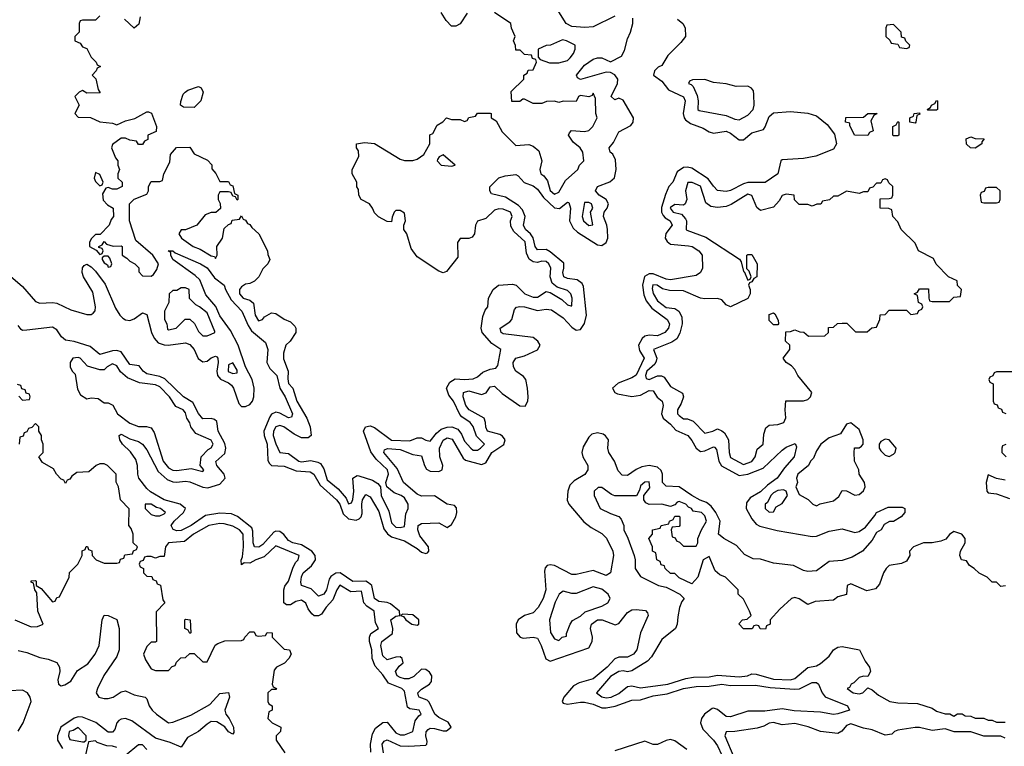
# Model space of a CAD drawing. Header units: inches. Extents: x 2710684 to 2828758, y 857022 to 965663.
# Tile 283 of 316: x 2801617 to 2806206, y 880441 to 883828. Entities that reach past the tile are written whole.
import ezdxf

# ---------------------------------------------------------------- set-up
doc = ezdxf.new("R2010")
doc.units = ezdxf.units.IN
doc.header["$MEASUREMENT"] = 0
doc.layers.add('C8808', color=7, linetype='Continuous')

msp = doc.modelspace()

# ---------------------------------------------------------------- linework, layer by layer
at = {"layer": 'C8808', "color": 4}
for points, elevation in [([(2804390, 883844.5), (2804290, 883794.7), (2804251.5, 883791.5), (2804190, 883796.9), (2804164.5, 883810), (2804130, 883864)], 4), ([(2801530.4, 882670.4), (2801630, 882584.9), (2801690, 882514), (2801710, 882506), (2801770, 882510.4), (2801790, 882506.4), (2801855.1, 882475.1), (2801930, 882453.6), (2801950, 882453.1), (2801959.8, 882460.2), (2801968.7, 882471.3), (2801970.9, 882490), (2801958.4, 882558.4), (2801914, 882630), (2801907.3, 882650), (2801910, 882671.3), (2801917.5, 882682.5), (2801930, 882688), (2801950, 882675.8), (2801970, 882655.3), (2802014.8, 882594.8), (2802064, 882484), (2802083.1, 882450), (2802097, 882437), (2802110, 882428.9), (2802130, 882425.3), (2802150, 882432.8), (2802190, 882461.3), (2802210, 882454.4), (2802231.3, 882370), (2802243.5, 882343.5), (2802262.2, 882322.2), (2802290, 882312.4), (2802308.6, 882311.4), (2802390, 882321.5), (2802410, 882314), (2802430.1, 882290.1), (2802449.3, 882249.3), (2802470, 882233.1), (2802490, 882236), (2802510, 882251.7), (2802530, 882259.5), (2802535.8, 882255.8), (2802540.4, 882250), (2802542.3, 882230), (2802535.8, 882190), (2802539, 882170), (2802552.6, 882152.6), (2802590, 882135.5), (2802604.1, 882124.1), (2802613.4, 882110), (2802638.3, 882038.3), (2802650, 882024.9), (2802670, 882024.9), (2802690, 882034), (2802702.6, 882050), (2802708.6, 882070), (2802709.8, 882110), (2802700.9, 882150), (2802669.2, 882209.2), (2802634.7, 882310), (2802599.2, 882379.2), (2802550, 882447.6), (2802530.7, 882490.7), (2802485, 882545), (2802455.8, 882615.8), (2802435.2, 882635.2), (2802330, 882709.5), (2802320.9, 882730), (2802322, 882742), (2802309.3, 882750.7), (2802330, 882750.6), (2802340.9, 882740.9), (2802459.1, 882690), (2802490, 882671.6), (2802525.4, 882625.4), (2802570, 882590.8), (2802575.6, 882570), (2802602.5, 882522.5), (2802652.9, 882470), (2802681.8, 882401.8), (2802697.8, 882377.8), (2802762.9, 882322.9), (2802772.8, 882290), (2802769.3, 882229.3), (2802782.5, 882202.5), (2802815.3, 882170), (2802828.7, 882110), (2802854.7, 882070), (2802888.4, 881990), (2802884.5, 881975.5), (2802870, 881971.6), (2802830, 881994.3), (2802810, 881998.3), (2802791.2, 881988.8), (2802782.8, 881977.2), (2802755, 881910), (2802756.3, 881890), (2802771, 881850), (2802774, 881774), (2802780.4, 881760.4), (2802790.3, 881750.3), (2802850, 881747.4), (2802905.5, 881725.5), (2802970, 881719.5), (2802987.7, 881710), (2803017.4, 881657.4), (2803093.8, 881590), (2803109, 881570), (2803124.6, 881524.6), (2803150, 881501.3), (2803185.2, 881494.8), (2803199.5, 881500.5), (2803208.3, 881510), (2803213.6, 881526.4), (2803211.1, 881570), (2803214.3, 881590), (2803230, 881614.4), (2803250, 881603.1), (2803290, 881535.5), (2803314.8, 881454.8), (2803330.9, 881430.9), (2803350, 881417.3), (2803410, 881399), (2803470, 881363.1), (2803490, 881345.3), (2803510, 881339.5), (2803517, 881343), (2803524.5, 881350), (2803521.6, 881370), (2803482.4, 881422.4), (2803472.8, 881450), (2803474.5, 881470), (2803490, 881479.5), (2803570, 881482.3), (2803610, 881460.5), (2803630, 881475.5), (2803649.7, 881510), (2803654.3, 881530), (2803652.5, 881552.5), (2803643.3, 881563.3), (2803609.8, 881569.8), (2803550, 881608.6), (2803490, 881606.2), (2803470, 881616.9), (2803406, 881670), (2803376.5, 881736.5), (2803313.6, 881810), (2803316.5, 881823.5), (2803331.7, 881828.3), (2803390, 881823.9), (2803450, 881801.7), (2803490, 881794.4), (2803503.1, 881750), (2803513.3, 881733.3), (2803530, 881722.8), (2803570, 881721.7), (2803586.6, 881730), (2803589.7, 881750), (2803574.5, 881790), (2803573.3, 881830), (2803590, 881868.4), (2803610, 881879), (2803632.4, 881872.4), (2803684.1, 881784.1), (2803694.5, 881774.5), (2803770, 881754), (2803790, 881762), (2803816.9, 881810), (2803872.8, 881847.2), (2803878.9, 881870), (2803867.3, 881887.3), (2803854.8, 881894.8), (2803797, 881910), (2803788.8, 881928.8), (2803788.4, 881950), (2803781.6, 881970), (2803711.6, 882010), (2803696.8, 882030), (2803683.9, 882070), (2803685.6, 882090), (2803710, 882097.8), (2803770, 882080.9), (2803790.8, 882089.2), (2803810, 882116.4), (2803830, 882119.5), (2803865.3, 882085.3), (2803947.3, 882027.3), (2803973.5, 882026.5), (2803985.4, 882050), (2803986.4, 882070), (2803984.2, 882110), (2803975.4, 882150), (2803965.1, 882165.1), (2803928.9, 882188.9), (2803919.1, 882210), (2803916.3, 882230), (2803929.8, 882250.2), (2803970, 882260.3), (2804030.8, 882289.2), (2804042, 882310), (2804031.5, 882330), (2804010, 882346.6), (2803870, 882363), (2803860.7, 882370), (2803857, 882390), (2803901.1, 882418.9), (2803910, 882431), (2803922.5, 882477.5), (2803932.8, 882487.2), (2803948.4, 882491.6), (2803970, 882490.2), (2804030, 882472.6), (2804070, 882477.8), (2804095.6, 882475.6), (2804150, 882437.4), (2804190, 882394.9), (2804210, 882380.4), (2804230, 882383), (2804250, 882411), (2804258.3, 882450), (2804244.9, 882584.9), (2804238.5, 882598.5), (2804214.6, 882614.6), (2804170, 882621.1), (2804152.3, 882630), (2804148.2, 882650), (2804153.6, 882670), (2804152.4, 882692.4), (2804090, 882745.4), (2804070, 882756.4), (2804030, 882755.6), (2804019.7, 882770), (2804010.8, 882810.8), (2803997.4, 882830), (2803974.7, 882850), (2803965.4, 882870), (2803972.4, 882910), (2803961.1, 882941.1), (2803942, 882962), (2803880.7, 883000.7), (2803816.4, 883016.4), (2803808, 883030), (2803808.7, 883048.7), (2803850, 883091), (2803879.3, 883100.7), (2803930, 883106.8), (2803940.7, 883100.7), (2803968.8, 883068.8), (2804010, 883053.4), (2804030, 883038.4), (2804059, 882999), (2804110, 882950.3), (2804132.5, 882947.5), (2804170, 882978), (2804175.6, 882975.6), (2804184.4, 882950), (2804179.5, 882890), (2804195.8, 882855.8), (2804217.2, 882837.2), (2804310, 882778.9), (2804330, 882776), (2804350.7, 882789.3), (2804358.3, 882810), (2804355.8, 882850), (2804353, 882870), (2804337.7, 882910), (2804341.1, 882930), (2804354.7, 882950), (2804360.5, 882970), (2804349.6, 882990), (2804317.6, 883010), (2804300.5, 883030), (2804309.8, 883050.2), (2804367.9, 883072.1), (2804388.7, 883091.3), (2804397.4, 883130), (2804394.5, 883174.5), (2804381.2, 883201.2), (2804369.3, 883210), (2804364, 883230), (2804384.4, 883255.6), (2804410, 883304.9), (2804465.4, 883334.6), (2804476, 883350), (2804477.2, 883370), (2804430, 883452.7), (2804410, 883462.7), (2804390, 883454), (2804374, 883470), (2804403.6, 883530), (2804404.5, 883550), (2804391.5, 883571.5), (2804370, 883582), (2804350, 883582.9), (2804230, 883549.7), (2804217.2, 883557.2), (2804212.7, 883570), (2804250, 883615.5), (2804290, 883644), (2804310, 883650.5), (2804330, 883650.7), (2804370, 883632), (2804422, 883658), (2804436.2, 883683.8), (2804450, 883738), (2804464.5, 883770), (2804475.3, 883810), (2804474.6, 883834.6)], 4), ([(2801990, 883846), (2801970, 883826), (2801910, 883826), (2801898, 883822), (2801894, 883810), (2801894, 883770), (2801874, 883750), (2801874, 883730), (2801898, 883718), (2801910, 883702), (2801930, 883694), (2801950, 883654), (2801974, 883630), (2801978, 883618), (2801994, 883610), (2801978, 883602), (2801974, 883590), (2801954, 883570), (2801971.6, 883551.6), (2801982, 883502), (2801992.7, 883487.3), (2801930, 883486), (2801910, 883498), (2801894, 883490), (2801874, 883470), (2801894, 883430), (2801874, 883390), (2801890, 883374), (2801947.3, 883372.7), (2801990, 883351.3), (2802050, 883346), (2802070, 883338), (2802110, 883356), (2802153.2, 883366.8), (2802210, 883398), (2802218, 883398), (2802231.6, 883391.6), (2802254, 883330), (2802252.7, 883307.3), (2802214, 883290), (2802214, 883270), (2802198, 883262), (2802190, 883246), (2802170, 883246), (2802162, 883262), (2802130, 883266), (2802110, 883275.3), (2802090, 883275.3), (2802050, 883246), (2802044.7, 883230), (2802063.6, 883183.6), (2802074, 883170), (2802074, 883150), (2802082, 883130), (2802074, 883110), (2802074, 883090), (2802094, 883070), (2802094, 883050), (2802070, 883038), (2802050, 883038), (2802030, 883046), (2802018, 883042), (2802003.6, 883016.4), (2802006.4, 882986.4), (2802025.4, 882965.4), (2802052, 882950), (2802054, 882910), (2802043.6, 882896.4), (2802034, 882870), (2801992.7, 882827.3), (2801970, 882826), (2801950, 882806), (2801942, 882790), (2801942, 882770), (2801974, 882754), (2801990, 882734), (2802002, 882738), (2802006, 882750), (2802002, 882762), (2801986, 882766), (2801986, 882770), (2802002, 882778), (2802010, 882794), (2802022, 882782), (2802052.7, 882772.7), (2802090, 882774), (2802094, 882770), (2802094, 882730), (2802116.9, 882716.9), (2802130, 882702), (2802154, 882690), (2802171.6, 882671.6), (2802172.7, 882652.7), (2802190, 882634), (2802230, 882632), (2802240.4, 882639.6), (2802256.5, 882663.5), (2802264, 882690), (2802237.2, 882730), (2802158, 882798), (2802128, 882890), (2802128, 882970), (2802150, 882992), (2802210, 883014), (2802218, 883030), (2802218, 883050), (2802230, 883074), (2802270, 883074), (2802282, 883078), (2802288, 883110), (2802316.4, 883163.6), (2802320.4, 883199.6), (2802348.4, 883231.6), (2802410, 883234), (2802430, 883202), (2802492.7, 883172.7), (2802512, 883152), (2802512.7, 883132.7), (2802531.6, 883111.6), (2802550, 883074), (2802590, 883074), (2802598, 883058), (2802610, 883054), (2802618, 883018), (2802634, 883010), (2802634, 882990), (2802630, 882986), (2802622, 883002), (2802610, 883006), (2802602, 883022), (2802590, 883026), (2802550, 883026), (2802542, 883010), (2802542, 882990), (2802551.6, 882971.6), (2802552.7, 882947.3), (2802531.3, 882928.7), (2802510, 882928.7), (2802482, 882918), (2802442, 882870), (2802390, 882848.7), (2802370, 882848), (2802358, 882830), (2802371.3, 882810), (2802426, 882770), (2802458, 882758), (2802510, 882726.8), (2802524.7, 882724.7), (2802530, 882714), (2802538, 882730), (2802535.3, 882770), (2802562, 882810), (2802570, 882854), (2802590, 882874), (2802602, 882878), (2802607.3, 882892.7), (2802642, 882898), (2802650, 882914), (2802658, 882898), (2802670, 882894), (2802678, 882878), (2802690, 882874), (2802699.6, 882859.6), (2802732, 882830), (2802772, 882750), (2802772.7, 882732.7), (2802782, 882710), (2802774, 882690), (2802750, 882666), (2802732, 882630), (2802711.1, 882608.9), (2802690, 882598), (2802670, 882595.3), (2802650, 882582), (2802641, 882570), (2802642, 882550), (2802658, 882530), (2802690, 882521), (2802707.3, 882507.3), (2802714.8, 882450), (2802730, 882424.9), (2802748, 882430), (2802757.2, 882442.8), (2802790, 882462), (2802810, 882458), (2802850, 882432), (2802879.8, 882419.8), (2802899.8, 882399.8), (2802904.7, 882390), (2802904.7, 882370), (2802878, 882330), (2802858, 882310), (2802847.1, 882272.9), (2802846.8, 882246.8), (2802868, 882190), (2802866, 882154), (2802870, 882131.3), (2802890.7, 882110), (2802908.9, 882050), (2802955.5, 881970), (2802970.5, 881930), (2802976, 881890), (2802961, 881879), (2802930, 881879.3), (2802896.3, 881896.3), (2802848.7, 881930), (2802830, 881936.2), (2802811.3, 881930), (2802800.4, 881910), (2802798.4, 881890), (2802810, 881851), (2802830, 881811), (2802870, 881805.5), (2802918, 881770), (2802930, 881767.4), (2802973.2, 881773.2), (2803006, 881766), (2803018.6, 881758.6), (2803034.4, 881734.4), (2803050, 881683), (2803101.5, 881641.5), (2803138.2, 881598.2), (2803150, 881570.8), (2803164, 881576), (2803170, 881592), (2803174.3, 881630), (2803170, 881691.3), (2803190, 881702.8), (2803198, 881702), (2803260.9, 881680.9), (2803285.5, 881665.5), (2803298, 881650), (2803302, 881610), (2803337.3, 881537.3), (2803350, 881482.8), (2803370, 881463), (2803390, 881460.7), (2803410, 881466), (2803416, 881524), (2803428, 881550), (2803428, 881570), (2803410, 881599), (2803395.3, 881610), (2803362.5, 881622.5), (2803328, 881650), (2803324, 881670), (2803336.2, 881710), (2803331.2, 881730), (2803278.9, 881778.9), (2803253, 881813), (2803219.3, 881910), (2803228.7, 881930), (2803250, 881934), (2803270, 881927.7), (2803350, 881867.9), (2803434.9, 881865.1), (2803470, 881878.8), (2803490, 881878.8), (2803510, 881867.3), (2803530, 881862.8), (2803559.3, 881900.7), (2803581.3, 881918.7), (2803610, 881928.9), (2803630.4, 881930.4), (2803658.7, 881918.7), (2803676, 881896), (2803690, 881864), (2803718.8, 881830), (2803730, 881822), (2803750, 881822), (2803764, 881830), (2803784, 881850), (2803746.2, 881886.2), (2803731.1, 881931.1), (2803716, 881950), (2803676.9, 881976.9), (2803668, 881988), (2803638.4, 882050), (2803617.2, 882077.2), (2803606.6, 882110), (2803622, 882138), (2803646.3, 882153.7), (2803690, 882150.4), (2803730, 882153.4), (2803750, 882162.8), (2803775.6, 882184.4), (2803810, 882198.8), (2803836.5, 882203.5), (2803844.7, 882215.3), (2803859, 882290), (2803818, 882318), (2803772.7, 882370), (2803767, 882390), (2803775.3, 882444.7), (2803786.3, 882473.7), (2803799, 882490), (2803802, 882530), (2803824, 882570), (2803849.2, 882590.8), (2803914.4, 882594.4), (2803930.6, 882590.6), (2803971, 882550), (2804010, 882534), (2804030, 882534.8), (2804070, 882561), (2804090, 882556), (2804143, 882523), (2804170, 882498), (2804186, 882494), (2804190, 882494), (2804191.6, 882530), (2804185.2, 882550), (2804170, 882565.2), (2804121.6, 882581.6), (2804099.3, 882599.3), (2804089.3, 882630), (2804093, 882670), (2804083.7, 882690), (2804070, 882700.7), (2804050, 882701.6), (2804030, 882696.3), (2804010, 882698.7), (2803992.1, 882712.1), (2803979.1, 882739.1), (2803972.2, 882792.2), (2803920.1, 882840.1), (2803906, 882866), (2803904.5, 882890), (2803911.8, 882910), (2803905.2, 882930), (2803870, 882944.5), (2803850, 882946.6), (2803830, 882939.5), (2803790, 882901.2), (2803751, 882889), (2803741, 882870), (2803736, 882830), (2803725.4, 882814.6), (2803710, 882808), (2803670, 882808), (2803658, 882790), (2803659.6, 882720.4), (2803605.4, 882654.6), (2803590, 882648), (2803570, 882655.3), (2803470, 882722), (2803442, 882762), (2803422, 882830), (2803408, 882850), (2803408, 882870), (2803415.3, 882890), (2803410, 882926), (2803390, 882938), (2803370, 882938), (2803362, 882930), (2803352.7, 882907.3), (2803350, 882886), (2803330, 882888), (2803289.1, 882909.1), (2803270, 882928), (2803262, 882950), (2803248, 882970), (2803208, 882990), (2803198, 883010), (2803196.4, 883036.4), (2803188.4, 883048.4), (2803188, 883070), (2803166, 883110), (2803166, 883130), (2803198, 883190), (2803196.4, 883216.4), (2803186, 883230), (2803186, 883250), (2803224, 883256), (2803270, 883251), (2803390, 883178), (2803411.1, 883171.1), (2803450, 883171.3), (2803470, 883178), (2803500.4, 883199.6), (2803528, 883250), (2803528.4, 883291.6), (2803542, 883298), (2803563.1, 883336.9), (2803588.4, 883351.6), (2803606, 883370), (2803630, 883362), (2803670, 883362), (2803690, 883354), (2803702, 883358), (2803710, 883372), (2803742, 883378), (2803750, 883392), (2803810, 883392), (2803814, 883390), (2803814, 883370), (2803836.9, 883356.9), (2803865.4, 883305.4), (2803930, 883242), (2803990, 883246), (2804010, 883238), (2804035.9, 883215.9), (2804050.8, 883170), (2804041, 883130), (2804046, 883110), (2804059.9, 883099.9), (2804077.1, 883077.1), (2804090, 883031.3), (2804110, 883014), (2804130, 883024), (2804161.2, 883078.8), (2804218, 883130), (2804226, 883150), (2804246, 883170), (2804242, 883210), (2804228.7, 883230), (2804197.2, 883257.2), (2804175.3, 883290), (2804180.2, 883299.8), (2804189.3, 883310.7), (2804250, 883306.8), (2804268.9, 883311.1), (2804288, 883330), (2804308, 883370), (2804302, 883390), (2804300.4, 883460.4), (2804290, 883486), (2804284.7, 883475.3), (2804270, 883468), (2804230, 883475.3), (2804222, 883470), (2804210, 883446), (2804150, 883448.7), (2804130, 883442), (2804110, 883448), (2804072.7, 883447.3), (2804050, 883438), (2804010, 883438), (2803970, 883458), (2803962, 883458), (2803947.3, 883447.3), (2803910, 883446), (2803907.3, 883492.7), (2803966, 883550), (2803966, 883570), (2803982, 883578), (2803987.3, 883592.7), (2804010, 883594), (2804026, 883630), (2804022, 883642), (2804007.3, 883647.3), (2804002, 883662), (2803970, 883666), (2803950, 883686), (2803930, 883686), (2803927.3, 883707.3), (2803918, 883730), (2803926, 883750), (2803908.4, 883788.4), (2803906, 883810), (2803830, 883862)], 8), ([(2802178, 883842), (2802172.7, 883807.3), (2802150, 883788), (2802106, 883830)], 8), ([(2803702, 883858), (2803670, 883808), (2803650, 883798), (2803630, 883798), (2803604.7, 883824.7), (2803582, 883862)], 8), ([(2804682.8, 883830), (2804707.3, 883810), (2804719.1, 883790), (2804720.7, 883750), (2804699, 883721), (2804638.4, 883661.6), (2804610, 883615.1), (2804593.2, 883606.8), (2804576, 883590), (2804571, 883570), (2804610, 883542), (2804641.3, 883501.3), (2804710, 883467.7), (2804718.3, 883450), (2804708.8, 883390), (2804713.1, 883370), (2804720.6, 883360.6), (2804743.4, 883343.4), (2804802.9, 883322.9), (2804830, 883304.9), (2804850, 883299.3), (2804910, 883308.5), (2804930, 883298.7), (2804970, 883268), (2804990, 883267.7), (2805030, 883300.7), (2805083.2, 883316.8), (2805091.9, 883328.1), (2805110, 883376), (2805130, 883393.4), (2805210, 883399.3), (2805290, 883393), (2805330, 883379.3), (2805379.6, 883339.6), (2805414, 883294), (2805424, 883250), (2805410, 883224), (2805328.2, 883191.8), (2805270, 883180.5), (2805170, 883174.5), (2805164, 883170), (2805150.5, 883110), (2805091.7, 883068.3), (2805010, 883068.6), (2804990, 883063.1), (2804930, 883031.5), (2804910, 883026.6), (2804870, 883031.8), (2804850, 883051.8), (2804826.3, 883086.3), (2804750, 883135.8), (2804730, 883141), (2804710, 883139.1), (2804680.7, 883119.3), (2804660.4, 883070), (2804643, 883050), (2804626.4, 883013.6), (2804607.6, 882952.4), (2804608.1, 882930), (2804615.8, 882915.8), (2804624.7, 882904.7), (2804648.4, 882890), (2804657.4, 882870), (2804628.5, 882831.5), (2804625.8, 882810), (2804634.1, 882794.1), (2804650, 882782.3), (2804734.3, 882774.3), (2804751, 882770), (2804782.8, 882750), (2804797.3, 882730), (2804798.8, 882670), (2804790.6, 882649.4), (2804770, 882636), (2804650, 882615.1), (2804630, 882618.5), (2804570, 882643.1), (2804550, 882643.1), (2804528.6, 882631.4), (2804519.7, 882590), (2804525.9, 882545.9), (2804537.1, 882517.1), (2804563.1, 882483.1), (2804634.4, 882430), (2804644.9, 882410), (2804640.3, 882390), (2804623, 882370), (2804590, 882354.3), (2804550, 882357.2), (2804530, 882352.4), (2804518.2, 882341.8), (2804500.7, 882310), (2804505.5, 882285.5), (2804527.6, 882250), (2804490, 882171.6), (2804470, 882157.8), (2804406.4, 882133.6), (2804379.3, 882110), (2804390.5, 882090), (2804403.8, 882083.8), (2804470, 882071), (2804510, 882077.6), (2804550, 882099.6), (2804570, 882098.4), (2804587.6, 882067.6), (2804610.6, 882050), (2804615.8, 882030), (2804608.5, 881990), (2804616.4, 881970), (2804650, 881943.1), (2804675.1, 881915.1), (2804730.2, 881890.2), (2804750, 881866), (2804770.2, 881830.2), (2804790, 881814.9), (2804810, 881817.8), (2804850, 881837), (2804854.8, 881834.8), (2804864.4, 881824.4), (2804875.8, 881770), (2804888.6, 881748.6), (2804970, 881703.2), (2805010, 881709.1), (2805082.6, 881737.4), (2805170, 881821), (2805190, 881836), (2805232, 881852), (2805236.9, 881836.9), (2805226, 881790), (2805181.1, 881738.9), (2805147, 881690), (2805102.3, 881657.7), (2805070, 881627.2), (2805021.6, 881598.4), (2805003.8, 881576.2), (2805003.6, 881550), (2805030, 881501.6), (2805050, 881476.5), (2805067.3, 881467.3), (2805146.8, 881446.8), (2805310, 881418.7), (2805330, 881421.1), (2805390, 881443.1), (2805450, 881454.9), (2805510, 881438), (2805530, 881442), (2805558.4, 881461.6), (2805603.1, 881516.9), (2805610, 881531.3), (2805664.7, 881555.3), (2805730, 881556), (2805742, 881550), (2805742, 881530), (2805724.7, 881510), (2805690, 881489.2), (2805671, 881489), (2805645.4, 881474.6), (2805631.3, 881450), (2805610, 881438), (2805590, 881402), (2805544.7, 881350), (2805496.9, 881323.1), (2805450, 881306.6), (2805390, 881302.9), (2805330, 881259.5), (2805290, 881255.1), (2805270, 881259.6), (2805223.1, 881283.1), (2805130, 881294.7), (2805070, 881313), (2805034.8, 881314.8), (2804994.5, 881334.5), (2804957.6, 881377.6), (2804898, 881410), (2804874, 881430), (2804882, 881490), (2804862, 881530), (2804840.4, 881560.4), (2804817.5, 881577.5), (2804787.8, 881587.8), (2804749.9, 881609.9), (2804690, 881651.1), (2804630, 881653.3), (2804613.3, 881670), (2804612.4, 881710), (2804606.2, 881726.2), (2804590, 881741.5), (2804550, 881749.8), (2804516.7, 881743.3), (2804490, 881731.2), (2804450, 881703), (2804424.5, 881704.5), (2804405.5, 881725.5), (2804389.6, 881769.6), (2804362.9, 881810), (2804357.6, 881830), (2804361.3, 881870), (2804347.8, 881887.8), (2804335.7, 881895.7), (2804310, 881902.8), (2804284.2, 881895.8), (2804270, 881881.3), (2804242.5, 881837.5), (2804236.2, 881810), (2804242, 881790), (2804265.3, 881750), (2804265.5, 881730), (2804251.6, 881708.4), (2804201.3, 881678.7), (2804181.7, 881658.3), (2804172.4, 881630), (2804168.9, 881588.9), (2804177.1, 881570), (2804246.6, 881486.6), (2804280.8, 881460.8), (2804330, 881432.7), (2804351.3, 881411.3), (2804381.7, 881350), (2804384.6, 881330), (2804370.4, 881250), (2804350, 881237.6), (2804290, 881260.5), (2804210, 881241.3), (2804190, 881241.3), (2804110, 881283), (2804090, 881287.3), (2804075.9, 881284.1), (2804066.6, 881273.4), (2804063.4, 881256.6), (2804068.9, 881170), (2804056.9, 881130), (2804032.7, 881087.3), (2804010, 881063.6), (2803969, 881051), (2803939.5, 881030), (2803930.2, 881009.8), (2803932.9, 880970), (2803950, 880950.3), (2803964.2, 880944.2), (2804010, 880948.9), (2804030, 880944.4), (2804047.9, 880910), (2804068.4, 880848.4), (2804090, 880837.3), (2804270, 880900.3), (2804284.5, 880930), (2804286.4, 880950), (2804278, 880990), (2804282.4, 881010), (2804309.8, 881030.2), (2804331.1, 881031.1), (2804392.8, 881007.2), (2804410, 881013.4), (2804450, 881064.9), (2804470, 881076.5), (2804490, 881079), (2804533.3, 881073.3), (2804543, 881063), (2804546, 881050), (2804510.3, 880970), (2804493.7, 880890), (2804477.6, 880870), (2804450, 880856.8), (2804410, 880856.4), (2804391.1, 880848.9), (2804355.6, 880810), (2804290, 880755.4), (2804224.1, 880735.9), (2804197.6, 880722.4), (2804152.9, 880670), (2804145.7, 880650), (2804150, 880642), (2804170, 880636.5), (2804230, 880647.2), (2804250, 880646.4), (2804290, 880637.2), (2804330, 880620.3), (2804350, 880619.6), (2804392.6, 880627.4), (2804470, 880656), (2804510, 880658), (2804570, 880676.5), (2804634.6, 880685.4), (2804710, 880711), (2804770, 880720.2), (2804830, 880721.2), (2804890, 880731), (2804930, 880723.9), (2805045.7, 880725.7), (2805115.3, 880715.3), (2805230, 880706.7), (2805250.9, 880709.1), (2805310, 880738.4), (2805318.4, 880738.4), (2805330, 880738), (2805340.7, 880730), (2805356.5, 880690), (2805371.3, 880671.3), (2805474.8, 880630), (2805484.7, 880610), (2805430, 880591.6), (2805410, 880589.6), (2805350, 880600.5), (2805226.2, 880606.2), (2805170, 880615.8), (2805090, 880604.7), (2805010, 880604.2), (2804930, 880577.4), (2804910, 880579.7), (2804870, 880612.6), (2804850, 880618.5), (2804843.7, 880616.3), (2804809.3, 880590.7), (2804794.6, 880570), (2804790.3, 880550), (2804801.2, 880521.2), (2804850.1, 880470.1), (2804870, 880442.4), (2804890, 880399.1)], 4), ([(2803312.9, 880410), (2803306.6, 880450), (2803315.4, 880464.6), (2803330, 880470.3), (2803390, 880443.6), (2803430, 880441.5), (2803510, 880446.7), (2803514.5, 880450), (2803516.1, 880463.9), (2803509.8, 880489.8), (2803511.2, 880508.8), (2803520.7, 880519.3), (2803530, 880524.6), (2803550, 880523.6), (2803590, 880512.8), (2803606.9, 880513.1), (2803627.8, 880530), (2803613.9, 880553.9), (2803570, 880575.1), (2803551.3, 880590), (2803526.1, 880646.1), (2803515.3, 880655.3), (2803478, 880670), (2803475.6, 880675.6), (2803473.3, 880690), (2803490, 880706.7), (2803527.6, 880730), (2803536.8, 880743.2), (2803537.2, 880770), (2803527, 880787), (2803510, 880799.1), (2803490, 880800.5), (2803453.2, 880766.8), (2803430, 880756), (2803410, 880755.3), (2803390, 880761.5), (2803376.9, 880770), (2803368.4, 880790), (2803385.3, 880814.7), (2803403.7, 880830), (2803399.5, 880850), (2803390, 880858.4), (2803370, 880856.9), (2803330, 880843.5), (2803310, 880862.7), (2803300.3, 880910), (2803304.4, 880930), (2803353.8, 880966.2), (2803356.8, 880990), (2803346.3, 881030), (2803370, 881048.2), (2803388.7, 881051.3), (2803386.6, 881070), (2803344.6, 881104.6), (2803330, 881110.9), (2803290, 881116.4), (2803271.2, 881130), (2803258.3, 881190), (2803243.3, 881203.3), (2803230, 881210.8), (2803170, 881208.8), (2803110, 881249.8), (2803090, 881247.6), (2803067.6, 881232.4), (2803060, 881220), (2803047.6, 881170), (2803034.6, 881150), (2803010, 881141.3), (2802974.7, 881174.7), (2802930, 881189.7), (2802926.5, 881206.5), (2802929.8, 881230.2), (2802938.5, 881250), (2802977.7, 881282.3), (2802995.3, 881310), (2802993.3, 881330), (2802978, 881350), (2802930, 881380.4), (2802890, 881389.8), (2802870, 881399.7), (2802848, 881428), (2802830, 881442.6), (2802810, 881443.5), (2802801.5, 881438.5), (2802750, 881381.7), (2802731.6, 881368.4), (2802711.3, 881371.3), (2802704.8, 881390), (2802704.2, 881444.2), (2802699, 881459), (2802631.9, 881511.9), (2802604.4, 881524.4), (2802550, 881527.7), (2802483.4, 881516.6), (2802416.4, 881470), (2802370, 881447.4), (2802350, 881445.1), (2802331.5, 881451.5), (2802323.6, 881470), (2802336.9, 881490), (2802380.5, 881530), (2802389.6, 881550), (2802365.2, 881570), (2802289.9, 881589.9), (2802226.9, 881626.9), (2802210, 881642), (2802172.6, 881690), (2802167.6, 881710), (2802166.6, 881750), (2802158.5, 881778.5), (2802133.5, 881813.5), (2802096.2, 881850), (2802084.2, 881870), (2802081.2, 881890), (2802090, 881896.3), (2802130, 881873.4), (2802170, 881862.3), (2802190, 881848.5), (2802210, 881822.4), (2802262.1, 881722.1), (2802304.2, 881684.2), (2802330, 881673.6), (2802348.4, 881671.6), (2802390, 881676.5), (2802410, 881673.8), (2802470, 881648.8), (2802493.6, 881646.4), (2802550, 881662.6), (2802575.1, 881690), (2802569.7, 881710), (2802535.1, 881750), (2802531.5, 881768.5), (2802573.5, 881806.5), (2802578, 881830), (2802572.9, 881852.9), (2802542.7, 881910), (2802535.1, 881955.1), (2802524.8, 881964.8), (2802510, 881969.5), (2802470, 881967.6), (2802450, 881992), (2802423.6, 882043.6), (2802380.5, 882070), (2802293.6, 882153.6), (2802270, 882164.4), (2802210, 882176.8), (2802192.8, 882190), (2802173.7, 882213.7), (2802130, 882221.3), (2802090, 882279.7), (2802070, 882285.3), (2802050, 882284.5), (2801990, 882266.6), (2801945.1, 882305.1), (2801870, 882327.4), (2801830, 882333.6), (2801811.8, 882350), (2801790, 882382.7), (2801770, 882395.1), (2801650, 882380.9), (2801630, 882379.3), (2801623.3, 882383.3), (2801610, 882402)], 4), ([(2806250, 882186), (2806170, 882186), (2806158, 882182), (2806152.7, 882167.3), (2806138, 882162), (2806134, 882150), (2806138, 882138), (2806154, 882130), (2806154, 882050), (2806158, 882038), (2806172.7, 882032.7), (2806178, 882018), (2806192.7, 882012.7), (2806198, 881998), (2806212.7, 881992.7)], 8), ([(2801612.7, 882072.7), (2801630, 882054), (2801662, 882058), (2801666, 882070), (2801662, 882082), (2801647.3, 882087.3), (2801642, 882102), (2801627.3, 882107.3), (2801622, 882122), (2801607.3, 882127.3)], 8), ([(2801594, 881030), (2801670, 880998), (2801700.4, 880999.6), (2801726, 881010), (2801702, 881070), (2801696.4, 881156.4), (2801688, 881170), (2801682, 881202), (2801670, 881206), (2801670, 881212), (2801690, 881214), (2801694, 881210), (2801694, 881190), (2801716.9, 881176.9), (2801770, 881114), (2801782, 881118), (2801790, 881134), (2801802, 881138), (2801848, 881230), (2801848.4, 881251.6), (2801888, 881290), (2801908, 881330), (2801908.4, 881351.6), (2801922, 881358), (2801927.3, 881372.7), (2801932.7, 881372.7), (2801938, 881358), (2801952.7, 881352.7), (2801954, 881330), (2801974, 881310), (2802010, 881294), (2802070, 881294), (2802082, 881298), (2802087.3, 881312.7), (2802102, 881318), (2802107.3, 881332.7), (2802142, 881338), (2802147.3, 881352.7), (2802162, 881358), (2802166, 881370), (2802146, 881390), (2802146, 881430), (2802136.4, 881456.4), (2802126, 881470), (2802127.3, 881547.3), (2802086, 881590), (2802078, 881650), (2802067.3, 881672.7), (2802066, 881710), (2802026, 881750), (2802010, 881758), (2801990, 881758), (2801974, 881750), (2801939.6, 881720.4), (2801883.6, 881716.4), (2801859.6, 881700.4), (2801850, 881686), (2801838, 881682), (2801830, 881666), (2801822, 881682), (2801810, 881686), (2801788.9, 881708.9), (2801774, 881734), (2801723.1, 881763.1), (2801706, 881790), (2801726, 881810), (2801726, 881850), (2801718, 881870), (2801718, 881890), (2801706, 881910), (2801706, 881930), (2801690, 881946), (2801672.7, 881927.3), (2801658, 881922), (2801650, 881906), (2801638, 881902), (2801632.7, 881887.3), (2801618, 881882), (2801614, 881850)], 8), ([(2806212.7, 881847.3), (2806198, 881842), (2806194, 881830), (2806194, 881810), (2806214, 881790)], 8), ([(2806211.6, 881188.4), (2806190, 881186), (2806170, 881206), (2806150, 881206), (2806126, 881230), (2806088.4, 881248.4), (2806066, 881270), (2806043.1, 881283.1), (2806030, 881306), (2806006, 881310), (2805998, 881330), (2806002, 881350), (2806024, 881390), (2806024, 881410), (2806008, 881430), (2805970, 881442), (2805950, 881428.7), (2805933, 881407), (2805910, 881397.2), (2805870, 881389), (2805830, 881388.7), (2805782, 881370), (2805764.7, 881350), (2805766, 881330), (2805750, 881304), (2805727.5, 881292.5), (2805670, 881284), (2805656, 881270), (2805642.8, 881250), (2805624.1, 881195.9), (2805605.5, 881174.5), (2805566, 881166), (2805490, 881198), (2805474, 881190), (2805470, 881148), (2805430, 881138), (2805410, 881122), (2805324.7, 881115.3), (2805290, 881102), (2805250, 881128.7), (2805230, 881134), (2805214, 881130), (2805159.6, 881080.4), (2805114, 881030), (2805114, 881010), (2805098, 881002), (2805092.7, 880987.3), (2805068.4, 880988.4), (2805062, 881002), (2805050, 881006), (2805038, 881002), (2805031.3, 880988.7), (2804990, 880988.7), (2804968.7, 881011.3), (2804986, 881030), (2805007.3, 881032.7), (2805026, 881050), (2805018, 881070), (2804990, 881126), (2804966, 881150), (2804966, 881170), (2804906, 881230), (2804880.2, 881240.2), (2804859, 881259), (2804830, 881326), (2804802, 881310), (2804778, 881230), (2804750, 881198), (2804690, 881226), (2804670, 881246), (2804650, 881246), (2804626, 881270), (2804622, 881282), (2804607.3, 881287.3), (2804602, 881302), (2804586, 881310), (2804582, 881342), (2804566, 881350), (2804566, 881370), (2804548.7, 881410), (2804566, 881430), (2804566, 881450), (2804602, 881458), (2804606, 881470), (2804642, 881478), (2804646, 881490), (2804662, 881498), (2804670, 881514), (2804690, 881514), (2804694, 881510), (2804694, 881470), (2804690, 881466), (2804658, 881462), (2804654, 881450), (2804658, 881418), (2804672.7, 881412.7), (2804678, 881398), (2804692.7, 881392.7), (2804710, 881374), (2804770, 881374), (2804778, 881390), (2804778, 881410), (2804794, 881450), (2804817.2, 881490), (2804810, 881515.3), (2804795.3, 881530), (2804756.4, 881536.4), (2804748, 881550), (2804734.8, 881554.8), (2804722, 881570), (2804690, 881582), (2804681, 881579), (2804670, 881566), (2804650, 881558), (2804610, 881569), (2804550, 881568.7), (2804535.3, 881575.3), (2804526, 881590), (2804526, 881610), (2804553.6, 881646.4), (2804550, 881674), (2804530, 881672.7), (2804510, 881655.3), (2804505.4, 881634.6), (2804492, 881608), (2804390, 881608), (2804374.6, 881614.6), (2804330, 881648), (2804312.7, 881647.3), (2804294, 881630), (2804294, 881610), (2804322, 881550), (2804370, 881526), (2804410, 881512), (2804419.8, 881499.8), (2804432, 881470), (2804432, 881450), (2804451.6, 881411.6), (2804481, 881330), (2804486, 881310), (2804486, 881270), (2804510, 881232), (2804594, 881190), (2804630, 881182), (2804651.6, 881171.6), (2804694, 881150), (2804714, 881130), (2804703.6, 881116.4), (2804692.7, 881087.3), (2804683.6, 881043.6), (2804682, 881010), (2804674, 880990), (2804610, 880938), (2804562, 880858), (2804543, 880837), (2804470, 880793.2), (2804450, 880788), (2804430, 880792.7), (2804410, 880789), (2804370, 880766.6), (2804304.7, 880690), (2804330, 880670.8), (2804350, 880667.4), (2804374, 880670), (2804410, 880686.4), (2804450, 880718.8), (2804470, 880722), (2804510, 880714), (2804638, 880730), (2804722.4, 880757.6), (2804756.9, 880763.1), (2804830, 880764.6), (2804870, 880773), (2804970, 880764), (2805008.7, 880770), (2805030, 880778.4), (2805050, 880777.6), (2805130, 880754), (2805210, 880750.4), (2805230, 880757.1), (2805290, 880808), (2805330, 880816.3), (2805350, 880827.3), (2805390, 880861), (2805410, 880891), (2805430, 880902.8), (2805450, 880906.8), (2805530.9, 880890.9), (2805556.9, 880836.9), (2805578, 880810), (2805582, 880790), (2805570, 880766), (2805550, 880768), (2805530, 880762), (2805504, 880736), (2805492, 880730), (2805484.7, 880715.3), (2805474, 880710), (2805502, 880690), (2805530, 880686), (2805546, 880690), (2805570, 880714), (2805590, 880704.7), (2805619.1, 880679.1), (2805672, 880650), (2805710, 880643), (2805801, 880641), (2805870, 880618), (2805890, 880604.7), (2805930, 880592), (2805951.6, 880591.6), (2805970, 880582), (2805988.4, 880591.6), (2806010, 880592), (2806023.6, 880583.6), (2806050, 880582), (2806070, 880572), (2806110, 880572), (2806130, 880562), (2806150, 880562), (2806170, 880554), (2806210, 880554)], 8), ([(2806210, 881681.2), (2806168.9, 881688.9), (2806130, 881706), (2806122, 881670), (2806124.7, 881630), (2806130, 881622), (2806170, 881618), (2806230, 881596)], 8), ([(2803252.9, 880412.9), (2803252, 880450), (2803261.5, 880498.5), (2803275.1, 880524.9), (2803310, 880552), (2803330, 880554), (2803370, 880503), (2803390, 880494), (2803410, 880494), (2803448.7, 880510), (2803460.1, 880559.9), (2803477.2, 880582.8), (2803488, 880590), (2803478, 880610), (2803435.5, 880615.5), (2803423.7, 880623.7), (2803410, 880697.2), (2803397.2, 880710), (2803335.8, 880735.8), (2803310, 880773.2), (2803273.9, 880813.9), (2803259.5, 880850), (2803257.6, 880890), (2803246.6, 880930), (2803246.6, 880950), (2803253.8, 880966.2), (2803288.7, 880990), (2803276, 881016), (2803268.7, 881070), (2803234.5, 881094.5), (2803221.2, 881110), (2803210, 881164), (2803160.1, 881160.1), (2803108.7, 881191.3), (2803094.8, 881170), (2803077, 881123), (2803045.5, 881090), (2803023.5, 881056.5), (2803010, 881048.7), (2802990, 881048.7), (2802978.6, 881058.6), (2802960.9, 881080.9), (2802950, 881108), (2802930, 881122), (2802903.5, 881116.5), (2802879.6, 881100.4), (2802860.4, 881100.4), (2802848, 881110), (2802848.7, 881170), (2802852.9, 881187.1), (2802870, 881211.3), (2802889.4, 881270.6), (2802902.9, 881297.1), (2802915.3, 881310), (2802919, 881330), (2802810, 881376), (2802756.1, 881323.9), (2802718, 881310), (2802690, 881294), (2802663.6, 881296.4), (2802650, 881286), (2802648.4, 881308.4), (2802655.5, 881324.5), (2802660.5, 881370), (2802658.4, 881430), (2802641.2, 881450), (2802610, 881466.6), (2802570, 881478.4), (2802550, 881479.6), (2802498.8, 881470), (2802427.7, 881430), (2802384.4, 881395.6), (2802310.7, 881389.3), (2802296, 881370), (2802290, 881326), (2802270, 881326), (2802250, 881318), (2802230, 881326), (2802210, 881326), (2802198, 881322), (2802192.7, 881307.3), (2802178, 881302), (2802174, 881290), (2802178, 881278), (2802194, 881270), (2802194, 881250), (2802210, 881234), (2802232.7, 881232.7), (2802238, 881218), (2802252.7, 881212.7), (2802258, 881198), (2802272.7, 881192.7), (2802283.6, 881123.6), (2802294, 881110), (2802252.7, 881067.3), (2802254, 880930), (2802250, 880926), (2802230, 880926), (2802210, 880906), (2802194, 880870), (2802203.6, 880843.6), (2802230, 880802), (2802250, 880794), (2802310, 880794), (2802327.3, 880812.7), (2802342, 880818), (2802347.3, 880832.7), (2802367.3, 880852.7), (2802390, 880854), (2802410, 880874), (2802430, 880874), (2802470, 880834), (2802490, 880834), (2802528.4, 880911.6), (2802540.4, 880919.6), (2802572.7, 880932.7), (2802650, 880934), (2802662, 880938), (2802666, 880950), (2802690, 880974), (2802710, 880974), (2802718, 880958), (2802730, 880954), (2802762, 880958), (2802770, 880972), (2802794, 880970), (2802794, 880950), (2802850, 880894), (2802874, 880890), (2802882, 880870), (2802872, 880850), (2802851.1, 880828.9), (2802814, 880810), (2802803.6, 880796.4), (2802794, 880730), (2802798, 880718), (2802814, 880710), (2802810, 880706), (2802790, 880706), (2802774, 880690), (2802774, 880650), (2802778, 880638), (2802794, 880630), (2802794, 880610), (2802778, 880602), (2802774, 880570), (2802794, 880550), (2802834, 880530), (2802832, 880510), (2802812, 880490), (2802812, 880470), (2802852, 880410)], 8), ([(2801610, 880886.8), (2801650, 880877.3), (2801710, 880854.8), (2801750, 880847.3), (2801790, 880830.8), (2801802, 880810), (2801804.4, 880790), (2801794.4, 880750), (2801797.3, 880730), (2801810, 880723.1), (2801826.7, 880726.7), (2801855.5, 880744.5), (2801885.8, 880794.2), (2801934.9, 880825.1), (2801969.4, 880870), (2801986.6, 880910), (2802001.2, 881030), (2802010, 881052), (2802030, 881051), (2802070, 881031.3), (2802081, 880990), (2802080.5, 880890), (2802070, 880859), (2802009.2, 880770.8), (2801978.9, 880710), (2801974, 880690), (2801986, 880670), (2802010, 880663.1), (2802030, 880663.1), (2802053.2, 880670), (2802090, 880694), (2802110, 880698.8), (2802150, 880680.7), (2802202, 880670), (2802210, 880662), (2802220.5, 880630), (2802234.4, 880610), (2802254.9, 880590), (2802310, 880550.4), (2802330, 880553.4), (2802414.3, 880585.7), (2802503.6, 880636.4), (2802550, 880686.8), (2802590, 880691.3), (2802594, 880670), (2802573.4, 880610), (2802577.3, 880590), (2802593, 880570), (2802613.4, 880530), (2802614.4, 880505.6), (2802610, 880498), (2802590, 880508.7), (2802572.3, 880532.3), (2802535.3, 880555.3), (2802510, 880556.2), (2802490, 880544.2), (2802450.8, 880509.2), (2802398.7, 880481.3), (2802370, 880437), (2802318.4, 880458.4), (2802250, 880478.2), (2802139, 880559), (2802110, 880569.8), (2802090, 880567.2), (2802079.7, 880560.3), (2802070.3, 880550), (2802060.6, 880519.4), (2802050, 880506.9), (2802030, 880507.4), (2801972.2, 880552.2), (2801910, 880576.5), (2801890, 880578), (2801870, 880571.9), (2801809.4, 880530.6), (2801792.8, 880490), (2801793.8, 880470), (2801816.5, 880430)], 4), ([(2801610, 880511.7), (2801632.7, 880550), (2801669.8, 880650), (2801666.4, 880670), (2801653.3, 880690), (2801630, 880702.4), (2801570, 880698.8)], 4), ([(2806210, 880478), (2806190, 880488), (2806110, 880488), (2806050, 880508.7), (2805971.6, 880508.4), (2805930, 880522), (2805870, 880514), (2805810, 880529), (2805790, 880529), (2805710, 880515.3), (2805694, 880510), (2805682, 880498), (2805650, 880493.2), (2805590, 880517), (2805550, 880525.1), (2805490, 880545.1), (2805470, 880537), (2805448.4, 880511.6), (2805430, 880500.9), (2805350, 880509.3), (2805291.3, 880531.3), (2805230, 880546.6), (2805170, 880541.2), (2805130, 880552), (2805110, 880549), (2805085.2, 880534.8), (2805054, 880526), (2804950, 880509.2), (2804910, 880508), (2804904, 880490), (2804946, 880390)], 8), ([(2804726.3, 880426.3), (2804670, 880466.2), (2804650, 880472.1), (2804630, 880467.8), (2804590, 880448.8), (2804570, 880449.8), (2804530, 880464.2), (2804390, 880420.3)], 4), ([(2802070, 880435.3), (2802050, 880442), (2802023.1, 880443.1), (2801978, 880458), (2801970, 880466), (2801938, 880462), (2801918.8, 880381.2)], 8), ([(2802210, 880426), (2802190, 880448), (2802170, 880448), (2802110, 880398)], 8)]:
    msp.add_lwpolyline(points, dxfattribs=dict(at, elevation=elevation))
for points, elevation in [([(2805690, 883806), (2805658, 883802), (2805654, 883790), (2805654, 883750), (2805672.7, 883732.7), (2805678, 883718), (2805710, 883714), (2805718, 883698), (2805750, 883694), (2805762, 883698), (2805766, 883710), (2805747.3, 883727.3), (2805742, 883742), (2805727.3, 883747.3), (2805726, 883770)], 8), ([(2804146.4, 883733.6), (2804091.1, 883708.9), (2804070, 883708), (2804034, 883690), (2804032.7, 883652.7), (2804042, 883642), (2804086.4, 883626.4), (2804130, 883626.8), (2804170, 883638), (2804182, 883650), (2804198, 883670), (2804206, 883690), (2804206, 883710), (2804166, 883730)], 8), ([(2804810, 883548.7), (2804752.7, 883547.3), (2804738, 883542), (2804734, 883530), (2804746.4, 883526.4), (2804756, 883516), (2804774, 883474), (2804778.8, 883450), (2804778, 883410), (2804784, 883404), (2804910, 883380.7), (2804950, 883364), (2804970, 883360.7), (2805010, 883383), (2805036.2, 883410), (2805040.9, 883430), (2805039, 883479), (2805036.4, 883496.4), (2805028.4, 883508.4), (2805010, 883518), (2804956.4, 883516.4), (2804910, 883528.7), (2804850, 883535.3)], 8), ([(2802430, 883419), (2802380.2, 883420.2), (2802366, 883430), (2802367.3, 883447.3), (2802379, 883481), (2802388, 883490), (2802400.9, 883499.1), (2802450, 883516), (2802462, 883510), (2802471.3, 883490), (2802461, 883450)], 8), ([(2805850, 883406), (2805846, 883410), (2805862, 883418), (2805866, 883430), (2805882, 883438), (2805890, 883452), (2805894, 883450), (2805894, 883410), (2805890, 883406)], 4), ([(2805570, 883288.7), (2805508, 883290), (2805486, 883334), (2805486, 883346), (2805466, 883350), (2805467.3, 883372.7), (2805550, 883374), (2805570, 883391.3), (2805614, 883390), (2805598, 883382), (2805583.6, 883356.4), (2805594, 883310), (2805578, 883302)], 4), ([(2805790, 883346), (2805766, 883350), (2805766, 883370), (2805782, 883378), (2805786, 883390), (2805810, 883394), (2805812.7, 883387.3), (2805798, 883382), (2805794, 883350)], 4), ([(2805690, 883286), (2805686, 883290), (2805686, 883330), (2805702, 883338), (2805710, 883354), (2805714, 883350), (2805714, 883290), (2805710, 883286)], 4), ([(2806070, 883229.3), (2806048, 883230), (2806030, 883248), (2806028, 883272), (2806050, 883282), (2806070, 883274), (2806112.7, 883272.7), (2806102, 883258), (2806102, 883250)], 4), ([(2803590, 883198), (2803571.6, 883188.4), (2803563.6, 883176.4), (2803562, 883170), (2803582, 883150), (2803630, 883144.7), (2803646, 883150)], 8), ([(2801970, 883115.3), (2801964.7, 883090), (2801970, 883074), (2801990, 883054), (2802002, 883058), (2802006, 883070), (2801990, 883106)], 8), ([(2805650, 883086), (2805638, 883082), (2805630, 883066), (2805610, 883066), (2805592.7, 883047.3), (2805578, 883042), (2805570, 883026), (2805550, 883026), (2805530, 883018), (2805470, 883028), (2805430, 883006), (2805410, 883006), (2805391.6, 882988.4), (2805358, 882982), (2805351.6, 882968.4), (2805332.7, 882967.3), (2805310, 882958), (2805290, 882966), (2805250, 882966), (2805228.4, 882988.4), (2805226, 883010), (2805190, 883015.3), (2805170, 883008), (2805156.8, 882983.2), (2805130, 882954), (2805070, 882939), (2805052.9, 882952.9), (2805029.2, 883009.2), (2805010, 883014), (2804933.7, 882966.3), (2804910, 882957), (2804870, 882951.8), (2804837.6, 882957.6), (2804814.2, 882974.2), (2804790, 883052), (2804751.6, 883068.4), (2804731.6, 883068.4), (2804720.7, 883030), (2804726, 882990), (2804718, 882970), (2804710, 882964), (2804670, 882966.6), (2804650, 882952.3), (2804649.2, 882949.2), (2804662.8, 882930), (2804700.7, 882920.7), (2804719.9, 882899.9), (2804724.9, 882890), (2804722.8, 882850), (2804726.4, 882846.4), (2804814.1, 882814.1), (2804972, 882712), (2804979.6, 882699.6), (2804990, 882654), (2804994, 882654), (2805010, 882614), (2805022, 882618), (2805026, 882630), (2805016.4, 882656.4), (2805006, 882666), (2805006, 882730), (2805010, 882734), (2805030, 882734), (2805054, 882690), (2805052, 882630), (2805038, 882622), (2805030, 882606), (2805018, 882602), (2805014, 882590), (2805022, 882570), (2805022, 882550), (2805011.3, 882528.7), (2804930, 882489.2), (2804910, 882498), (2804890, 882522), (2804870, 882529), (2804810, 882526), (2804790, 882529.3), (2804710, 882563.7), (2804646.2, 882566.2), (2804613.5, 882573.5), (2804588, 882590), (2804567.8, 882592.2), (2804565.3, 882574.7), (2804570, 882551.3), (2804590, 882517.3), (2804630, 882487), (2804670, 882481.6), (2804688.8, 882468.8), (2804702.8, 882442.8), (2804705.3, 882410), (2804693.8, 882366.2), (2804679.5, 882340.5), (2804655.8, 882324.2), (2804571.3, 882290), (2804586, 882250), (2804583.8, 882236.2), (2804577.6, 882222.4), (2804539.5, 882190), (2804533.4, 882170), (2804536, 882156), (2804550, 882150.7), (2804590, 882168.2), (2804607.9, 882167.9), (2804621.4, 882161.4), (2804650, 882118.8), (2804706.8, 882086.8), (2804711.3, 882070), (2804700.5, 882039.5), (2804682.8, 882010), (2804682.8, 881990), (2804690, 881982.8), (2804710, 881967.7), (2804730, 881966.8), (2804756.3, 881956.3), (2804810, 881901), (2804848, 881910), (2804870, 881921), (2804890, 881911.3), (2804902.5, 881902.5), (2804920.7, 881870), (2804923, 881810), (2804930, 881786.8), (2804990, 881754.8), (2805030, 881768.4), (2805045.2, 881790), (2805054.6, 881825.4), (2805082, 881850), (2805084.7, 881895.3), (2805094, 881926), (2805110, 881938), (2805150, 881941), (2805178, 881950), (2805188.4, 881971.6), (2805184, 882010), (2805188, 882052), (2805270, 882051.3), (2805290, 882058), (2805302, 882070), (2805308.7, 882090), (2805244, 882170), (2805230, 882198), (2805214.6, 882214.6), (2805189.3, 882229.3), (2805175.3, 882250), (2805206, 882290), (2805206, 882310), (2805186, 882330), (2805187.3, 882372.7), (2805210, 882374), (2805230, 882382), (2805252.7, 882372.7), (2805271.6, 882371.6), (2805292.7, 882352.7), (2805370, 882354), (2805386, 882370), (2805387.3, 882392.7), (2805410, 882394), (2805428.4, 882411.6), (2805450, 882414), (2805472.7, 882412.7), (2805512.7, 882372.7), (2805567.3, 882372.7), (2805588.4, 882391.6), (2805610, 882394), (2805626, 882430), (2805627.3, 882452.7), (2805650, 882454), (2805670, 882474), (2805750, 882474), (2805770, 882454), (2805802, 882458), (2805807.3, 882472.7), (2805822, 882478), (2805826, 882490), (2805822, 882502), (2805806, 882510), (2805802, 882542), (2805786, 882550), (2805802, 882558), (2805810, 882574), (2805852.7, 882572.7), (2805854, 882530), (2805858, 882518), (2805870, 882514), (2805950, 882514), (2805970, 882534), (2806002, 882538), (2806006, 882570), (2805988.4, 882588.4), (2805986, 882610), (2805946, 882630), (2805888.9, 882688.9), (2805875.3, 882715.3), (2805806, 882750), (2805790, 882786), (2805726, 882850), (2805710, 882886), (2805686, 882910), (2805682, 882942), (2805667.3, 882947.3), (2805628, 882950), (2805627.3, 882992.7), (2805670, 882994), (2805682, 882998), (2805686, 883010), (2805686, 883050), (2805667.3, 883067.3), (2805662, 883082)], 8), ([(2806170, 883046), (2806130, 883046), (2806118, 883042), (2806112.7, 883027.3), (2806098, 883022), (2806094, 883010), (2806098, 882978), (2806110, 882974), (2806170, 882974), (2806182, 882978), (2806186, 882990), (2806186, 883030)], 8), ([(2804270, 882976), (2804250, 882975.3), (2804238.8, 882910), (2804244, 882890), (2804270, 882868), (2804288, 882872), (2804277.2, 882930), (2804288.7, 882950), (2804282, 882970)], 8), ([(2802030, 882726), (2802010, 882726), (2802002, 882718), (2802002, 882710), (2802010, 882694), (2802026, 882686), (2802030, 882674), (2802042, 882678), (2802046, 882690), (2802036.4, 882716.4)], 8), ([(2802390, 882578), (2802370, 882578), (2802350, 882566), (2802330, 882566), (2802314, 882550), (2802312, 882510), (2802292, 882470), (2802292, 882430), (2802302, 882410), (2802305.4, 882385.4), (2802310, 882382), (2802346, 882390), (2802388.4, 882431.6), (2802410, 882432), (2802431.1, 882411.1), (2802450, 882374), (2802470, 882354), (2802490, 882354), (2802510, 882362), (2802526, 882370), (2802526, 882374), (2802490, 882462), (2802455.3, 882490), (2802438, 882498), (2802408.7, 882528.7), (2802406, 882570)], 8), ([(2805130, 882406), (2805110, 882426), (2805110, 882454), (2805130, 882462), (2805136.9, 882456.9), (2805152, 882428), (2805154, 882410), (2805150, 882406)], 8), ([(2801890, 882253.2), (2801864.7, 882250), (2801852, 882230), (2801852, 882210), (2801862, 882190), (2801876, 882176), (2801886.4, 882106.4), (2801899.8, 882079.8), (2801930, 882061), (2801950, 882064.7), (2801982, 882062), (2802010, 882042), (2802030, 882042), (2802051.6, 882031.6), (2802072, 881990), (2802130, 881947.3), (2802170, 881932), (2802208.4, 881931.6), (2802230, 881924.7), (2802243.5, 881903.5), (2802284.9, 881770), (2802310, 881739.1), (2802330, 881728.2), (2802350, 881726), (2802416, 881736), (2802470, 881722), (2802475.3, 881730), (2802458, 881750), (2802462, 881790), (2802495.5, 881824.5), (2802510, 881832), (2802519, 881850), (2802510, 881868), (2802438.6, 881898.6), (2802415.1, 881930), (2802410, 881948), (2802396, 881970), (2802390, 881995.3), (2802379, 882010), (2802344.1, 882024.1), (2802315.1, 882070), (2802270, 882117), (2802250, 882126), (2802175.6, 882135.6), (2802118.9, 882158.9), (2802086, 882186), (2802070, 882214), (2802050, 882224), (2802024.7, 882210), (2802010, 882195.3), (2801990, 882196), (2801932.9, 882212.9), (2801898, 882250)], 8), ([(2802610, 882229), (2802590, 882219), (2802588.1, 882188.1), (2802610, 882178), (2802630, 882182), (2802630, 882194)], 8), ([(2805490, 881948), (2805470, 881942), (2805442, 881898), (2805390, 881879), (2805351.3, 881850), (2805330, 881818), (2805316, 881784), (2805302, 881770), (2805294, 881750), (2805244, 881710), (2805238, 881690), (2805242, 881670), (2805234, 881650), (2805250, 881614), (2805291.6, 881591.6), (2805314, 881570), (2805330, 881562), (2805348.4, 881571.6), (2805410, 881584.7), (2805434.6, 881605.4), (2805450, 881634), (2805470, 881632), (2805510, 881611.3), (2805530, 881614.8), (2805550, 881631.3), (2805557, 881650), (2805555.1, 881670), (2805529, 881709), (2805528, 881730), (2805508, 881770), (2805506, 881810), (2805507.3, 881832.7), (2805530, 881832), (2805540.4, 881839.6), (2805548, 881850), (2805548.7, 881870), (2805530, 881918)], 8), ([(2805650, 881873.2), (2805630, 881862), (2805622.8, 881850), (2805622.8, 881830), (2805630, 881818), (2805650, 881798), (2805670, 881791.3), (2805690, 881802), (2805698, 881810), (2805702, 881830), (2805679.3, 881859.3), (2805670, 881868.7)], 8), ([(2805177, 881637), (2805150, 881633.3), (2805130, 881622.7), (2805117.3, 881610), (2805102, 881578), (2805092, 881570), (2805092, 881550), (2805110, 881532), (2805130, 881534), (2805143.1, 881556.9), (2805170, 881572), (2805195.3, 881610), (2805188.7, 881630)], 8), ([(2802202, 881570), (2802202, 881550), (2802230, 881521), (2802250, 881514.8), (2802270, 881514.8), (2802290, 881524), (2802297.2, 881530), (2802273.2, 881550), (2802254.7, 881554.7), (2802230, 881569)], 8), ([(2804290, 881183.7), (2804210, 881153.2), (2804190, 881153.2), (2804150, 881164), (2804131.3, 881150), (2804112, 881112), (2804086.8, 881030), (2804091.3, 880971.3), (2804110, 880942), (2804130, 880934), (2804146, 880950), (2804166, 880954), (2804166, 880966), (2804182, 881010), (2804193.2, 881026.8), (2804230, 881047.3), (2804253, 881067), (2804330, 881094.8), (2804358, 881110), (2804368.7, 881130), (2804359, 881150), (2804330, 881173.6)], 8), ([(2802410, 880966), (2802402, 880982), (2802386, 880990), (2802386, 881030), (2802390, 881034), (2802412, 881030), (2802414, 880970)], 8), ([(2803402.8, 881057.2), (2803392, 881050), (2803405.2, 881045.2), (2803416.3, 881030), (2803444, 881010), (2803470, 881005.3), (2803477, 881010), (2803476.9, 881030), (2803450, 881054.3)], 4), ([(2801890, 880528), (2801866, 880514), (2801848.2, 880510), (2801844, 880490), (2801850, 880472), (2801910, 880462), (2801918, 880462), (2801926, 880470), (2801926, 880490)], 8)]:
    msp.add_lwpolyline(points, close=True, dxfattribs=dict(at, elevation=elevation))

doc.saveas('drawing.dxf')
